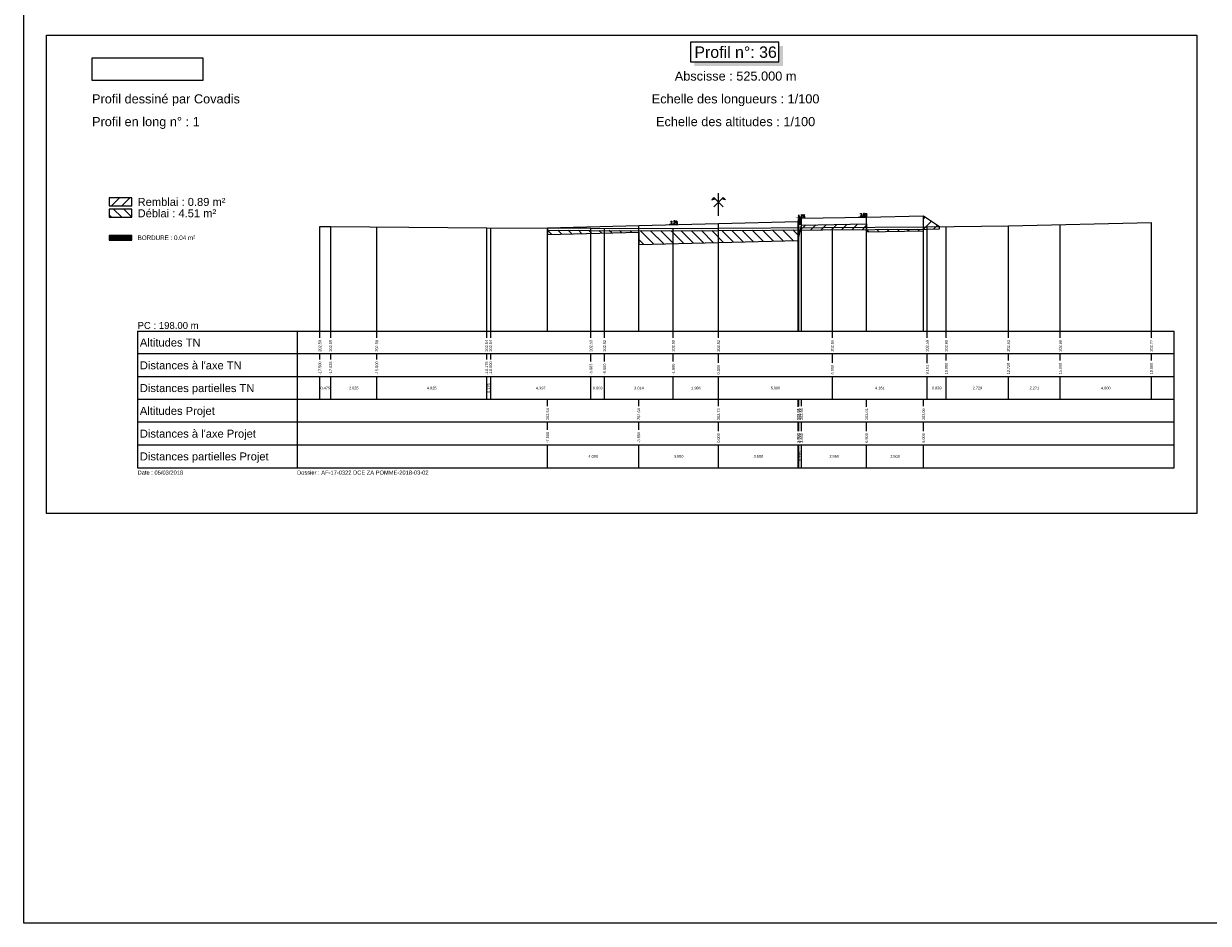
# Model space of a CAD drawing. Extents: x 1616800 to 1632437, y 2248456 to 2251974.
# Tile 380 of 399: x 1626457 to 1626977, y 2249834 to 2250229. Entities that reach past the tile are written whole.
import ezdxf
from ezdxf.enums import TextEntityAlignment as Align

# ---------------------------------------------------------------- set-up
doc = ezdxf.new("R2010")
doc.units = 0
doc.header["$LTSCALE"] = 2
doc.header["$PDMODE"] = 3
doc.header["$PDSIZE"] = 0.2
doc.layers.get('0').update_dxf_attribs({"linetype": 'CONTINUOUS'})
doc.layers.get('Defpoints').update_dxf_attribs({"linetype": 'CONTINUOUS'})
for name, color, linetype in [('Covadis - Logo - Texte noir sur fond blanc', 7, 'CONTINUOUS'), ('X-PAP-PL_PT_1_Basse', 7, 'CONTINUOUS'), ('X-PAP-PL_PT_1_Bordure_T2', 7, 'CONTINUOUS'), ('X-PAP-PL_PT_1_Construction', 7, 'CONTINUOUS'), ('X-PAP-PL_PT_1_CotationsPentes', 7, 'CONTINUOUS'), ('X-PAP-PL_PT_1_FF', 7, 'CONTINUOUS'), ('X-PAP-PL_PT_1_Hachures', 7, 'CONTINUOUS'), ('X-PAP-PL_PT_1_Logo', 7, 'CONTINUOUS'), ('X-PAP-PL_PT_1_MiseEnPage', 7, 'CONTINUOUS'), ('X-PAP-PL_PT_1_Ombrage', 7, 'CONTINUOUS'), ('X-PAP-PL_PT_1_PR', 7, 'CONTINUOUS'), ('X-PAP-PL_PT_1_Rappel', 7, 'CONTINUOUS'), ('X-PAP-PL_PT_1_Talus', 7, 'CONTINUOUS'), ('X-PAP-PL_PT_1_Textes', 7, 'CONTINUOUS'), ('X-PAP-PL_PT_1_TN', 7, 'CONTINUOUS'), ('X-PAP-PL_PT_1_TN décapé', 7, 'CONTINUOUS')]:
    doc.layers.add(name, color=color, linetype=linetype)
doc.styles.add('Arial', font='ARIALN.TTF')
doc.styles.add('ARIAL-GRAS', font='arial.ttf')
doc.styles.add('COVA_COTATION', font='txt.shx')
doc.dimstyles.new('COVA_FLECHE0', dxfattribs={"dimtxt": 1, "dimasz": 1, "dimexe": 1, "dimexo": 0.625, "dimgap": 0.3, "dimtad": 1, "dimdec": 3, "dimzin": 0, "dimdsep": 46, "dimtxsty": 'COVA_COTATION', "dimblk2": 'NONE', "dimsah": 1, "dimcen": 0.09, "dimse1": 1, "dimse2": 1, "dimclrd": 7, "dimclrt": 7, "dimadec": 0, "dimazin": 0, "dimtfac": 1, "dimtdec": 4, "dimtofl": 0, "dimtmove": 2, "dimatfit": 3, "dimfxl": 1, "dimtolj": 1, "dimtzin": 0, "dimarcsym": 0})
picture_1 = doc.add_image_def('image1.jpg', size_in_pixel=(1430, 294))

# ---------------------------------------------------------------- blocks, each defined once
blk = doc.blocks.new('CovPrTrAxe')
blk.add_line((0, 0), (0, 1))
for points in [[(0.2, 0.4), (-0.2, 0.8), (-0.3, 0.7), (-0.15, 0.75)], [(-0.2, 0.4), (0.2, 0.8), (0.3, 0.7), (0.15, 0.75)]]:
    blk.add_lwpolyline(points)
blk = doc.blocks.new('*D483')
at = {"layer": 'Defpoints', "color": 0, "transparency": 16777216}
for p in [(1626739.43, 2250140.79), (1626743.62, 2250141.19), (1626743.63, 2250140.89)]:
    blk.add_point(p, dxfattribs=at)
at = {"layer": 'X-PAP-PL_PT_1_CotationsPentes', "color": 7, "lineweight": -2, "transparency": 16777216}
blk.add_line((1626740.42, 2250141.11), (1626743.62, 2250141.19), dxfattribs=at)
at = {"layer": 'X-PAP-PL_PT_1_CotationsPentes', "color": 7, "transparency": 16777216}
blk.add_solid([(1626740.42, 2250141.28), (1626740.43, 2250140.95), (1626739.42, 2250141.09)], dxfattribs=at)
at = {"layer": 'X-PAP-PL_PT_1_CotationsPentes', "color": 7, "transparency": 16777216, "insert": (1626742, 2250141.95), "char_height": 1, "attachment_point": 5, "rotation": 1.4321, "style": 'COVA_COTATION'}
blk.add_mtext('\\A1;2.5%', dxfattribs=at)
blk = doc.blocks.new('_None')
blk = doc.blocks.new('*D484')
at = {"layer": 'Defpoints', "color": 0, "transparency": 16777216}
for p in [(1626795.33, 2250143.5), (1626799.51, 2250143.98), (1626799.53, 2250143.68)]:
    blk.add_point(p, dxfattribs=at)
at = {"layer": 'X-PAP-PL_PT_1_CotationsPentes', "color": 7, "lineweight": -2, "transparency": 16777216}
blk.add_line((1626796.32, 2250143.84), (1626799.51, 2250143.98), dxfattribs=at)
at = {"layer": 'X-PAP-PL_PT_1_CotationsPentes', "color": 7, "transparency": 16777216}
blk.add_solid([(1626796.31, 2250144.01), (1626796.32, 2250143.68), (1626795.32, 2250143.8)], dxfattribs=at)
at = {"layer": 'X-PAP-PL_PT_1_CotationsPentes', "color": 7, "transparency": 16777216, "insert": (1626797.88, 2250144.71), "char_height": 1, "attachment_point": 5, "rotation": 2.3859, "style": 'COVA_COTATION'}
blk.add_mtext('\\A1;4.2%', dxfattribs=at)
blk = doc.blocks.new('*D485')
at = {"layer": 'Defpoints', "color": 0, "transparency": 16777216}
for p in [(1626822.76, 2250144.11), (1626826.79, 2250144.49), (1626826.79, 2250144.19)]:
    blk.add_point(p, dxfattribs=at)
at = {"layer": 'X-PAP-PL_PT_1_CotationsPentes', "color": 7, "lineweight": -2, "transparency": 16777216}
blk.add_line((1626823.76, 2250144.43), (1626826.79, 2250144.49), dxfattribs=at)
at = {"layer": 'X-PAP-PL_PT_1_CotationsPentes', "color": 7, "transparency": 16777216}
blk.add_solid([(1626823.75, 2250144.6), (1626823.76, 2250144.26), (1626822.76, 2250144.41)], dxfattribs=at)
at = {"layer": 'X-PAP-PL_PT_1_CotationsPentes', "color": 7, "transparency": 16777216, "insert": (1626825.26, 2250145.26), "char_height": 1, "attachment_point": 5, "rotation": 1.1458, "style": 'COVA_COTATION'}
blk.add_mtext('\\A1;2.0%', dxfattribs=at)
blk = doc.blocks.new('CovLogo')
at = {"layer": 'Covadis - Logo - Texte noir sur fond blanc'}
image = blk.add_image(picture_1, insert=(0, 0), size_in_units=(4.864, 1), dxfattribs=at)

msp = doc.modelspace()

# ---------------------------------------------------------------- hatches: boundary and pattern name
at = {"layer": 'X-PAP-PL_PT_1_Hachures'}
h = msp.add_hatch(dxfattribs=at)
h.set_pattern_fill('ANSI31', color=1, style=0)
h.set_pattern_definition([(45, (1626504.028, 2250149.071), (-2.2451, 2.2451), [])])
h.paths.add_polyline_path([(1626504.028, 2250149.0711), (1626504.028, 2250152.6451), (1626494.028, 2250152.6451), (1626494.028, 2250149.0711)])
h = msp.add_hatch(dxfattribs=at)
h.set_pattern_fill('ANSI31', color=6, angle=90, style=0)
h.set_pattern_definition([(135, (1626504.028, 2250144.071), (-2.2451, -2.2451), [])])
h.paths.add_polyline_path([(1626504.028, 2250144.0711), (1626504.028, 2250147.6499), (1626494.028, 2250147.6499), (1626494.028, 2250144.0711)])
h = msp.add_hatch(dxfattribs=at)
h.set_pattern_fill('ANSI31', color=1, style=0)
h.set_pattern_definition([(45, (1626851.528, 2250138.9108), (-2.2451, 2.2451), [])])
h.paths.add_polyline_path([(1626851.528, 2250138.9108), (1626853.135, 2250138.9226), (1626858.5666, 2250138.9932), (1626858.5666, 2250139.9932), (1626851.528, 2250144.6857)])
h = msp.add_hatch(dxfattribs=at)
h.set_pattern_fill('ANSI31', color=1, style=0)
h.set_pattern_definition([(45, (1626686.404, 2250139.383), (-2.245, 2.245), [])])
h.paths.add_polyline_path([(1626686.4039, 2250139.3829), (1626686.4039, 2250138.3829), (1626686.528, 2250138.3825), (1626686.528, 2250139.4657)])
h = msp.add_hatch(dxfattribs=at)
h.set_pattern_fill('_U', scale=0.2, angle=45.000009, style=0, pattern_type=0)
h.set_pattern_definition([(45.00001, (1626466.528, 2250224.0711), (-0.14142138, 0.14142133), [])])
h.paths.add_polyline_path([(1626796.828, 2250143.5657), (1626796.528, 2250142.2157), (1626796.528, 2250141.1157), (1626798.028, 2250141.1157), (1626798.028, 2250143.6157)])
h = msp.add_hatch(dxfattribs=at)
h.set_pattern_fill('ANSI31', color=1, style=0)
h.set_pattern_definition([(45, (1626797.5645, 2250138.5144), (-2.24506, 2.24506), [])])
h.paths.add_polyline_path([(1626797.5645, 2250138.5144), (1626826.528, 2250138.7272), (1626826.528, 2250141.1857), (1626798.028, 2250140.6157)])
h = msp.add_hatch(dxfattribs=at)
h.set_pattern_fill('ANSI31', color=6, angle=90, style=0)
h.set_pattern_definition([(135, (1626826.528, 2250138.727), (-2.24506, -2.24506), [])])
h.paths.add_polyline_path([(1626826.528, 2250138.7272), (1626851.528, 2250138.9108), (1626851.528, 2250138.1857), (1626826.528, 2250137.6857)])
h = msp.add_hatch(dxfattribs=at)
h.set_pattern_fill('_U', scale=0.2, angle=45.000009, style=0, pattern_type=0)
h.set_pattern_definition([(45, (1626504.028, 2250134.0711), (-0.1414214, 0.1414213), [])])
h.paths.add_polyline_path([(1626504.028, 2250134.0711), (1626504.028, 2250136.1407), (1626494.028, 2250136.1407), (1626494.028, 2250134.0711)])
h = msp.add_hatch(dxfattribs=at)
h.set_pattern_fill('ANSI31', color=6, angle=90, style=0)
h.set_pattern_definition([(135, (1626686.528, 2250138.3825), (-2.24506, -2.24506), [])])
h.paths.add_polyline_path([(1626686.528, 2250138.3825), (1626705.4986, 2250138.3259), (1626741.6661, 2250138.1039), (1626761.528, 2250138.2498), (1626797.5645, 2250138.5144), (1626796.528, 2250133.8157), (1626761.528, 2250132.9407), (1626726.528, 2250132.0657), (1626726.528, 2250137.4657), (1626686.528, 2250136.4657)])

# ---------------------------------------------------------------- linework, layer by layer
at = {"layer": 'X-PAP-PL_PT_1_Basse', "color": 7, "linetype": 'Continuous', "lineweight": 0, "flags": 128}
msp.add_lwpolyline([(1626686.4039, 2250139.3829), (1626686.528, 2250139.4657), (1626686.528, 2250136.4657), (1626726.528, 2250137.4657), (1626726.528, 2250132.0657), (1626761.528, 2250132.9407), (1626796.528, 2250133.8157), (1626798.028, 2250140.6157), (1626826.528, 2250141.1857), (1626826.528, 2250137.6857), (1626851.528, 2250138.1857), (1626851.528, 2250144.6857), (1626858.5666, 2250139.9932)], dxfattribs=at)
at = {"layer": 'X-PAP-PL_PT_1_Bordure_T2', "color": 4, "linetype": 'Continuous', "lineweight": 0, "flags": 128}
msp.add_lwpolyline([(1626796.528, 2250142.2157), (1626796.528, 2250141.1157), (1626798.028, 2250141.1157), (1626798.028, 2250143.6157)], dxfattribs=at)
at = {"layer": 'X-PAP-PL_PT_1_Construction'}
for p, q in [((1626506.528, 2250094.0711), (1626961.528, 2250094.0711)), ((1626506.528, 2250094.0711), (1626506.528, 2250034.0711)), ((1626576.528, 2250094.0711), (1626576.528, 2250034.0711)), ((1626961.528, 2250034.0711), (1626961.528, 2250094.0711)), ((1626961.528, 2250084.0711), (1626506.528, 2250084.0711)), ((1626961.528, 2250074.0711), (1626506.528, 2250074.0711)), ((1626961.528, 2250064.0711), (1626506.528, 2250064.0711)), ((1626961.528, 2250054.0711), (1626506.528, 2250054.0711)), ((1626961.528, 2250044.0711), (1626506.528, 2250044.0711)), ((1626506.528, 2250034.0711), (1626961.528, 2250034.0711))]:
    msp.add_line(p, q, dxfattribs=at)
at = {"layer": 'X-PAP-PL_PT_1_Construction', "color": 95}
for p, q in [((1626586.528, 2250091.1248), (1626586.528, 2250094.0711)), ((1626591.2801, 2250091.1248), (1626591.2801, 2250094.0711)), ((1626611.528, 2250091.1248), (1626611.528, 2250094.0711)), ((1626659.7742, 2250091.1175), (1626659.7742, 2250094.0711)), ((1626661.528, 2250091.1175), (1626661.528, 2250094.0711)), ((1626705.4986, 2250091.1224), (1626705.4986, 2250094.0711)), ((1626711.528, 2250091.1101), (1626711.528, 2250094.0711)), ((1626741.6661, 2250091.1183), (1626741.6661, 2250094.0711)), ((1626761.528, 2250091.1101), (1626761.528, 2250094.0711)), ((1626811.528, 2250091.1314), (1626811.528, 2250094.0711)), ((1626853.135, 2250091.1248), (1626853.135, 2250094.0711)), ((1626861.528, 2250091.1183), (1626861.528, 2250094.0711)), ((1626888.8145, 2250091.1224), (1626888.8145, 2250094.0711)), ((1626911.528, 2250091.1248), (1626911.528, 2250094.0711)), ((1626951.528, 2250091.1224), (1626951.528, 2250094.0711)), ((1626586.528, 2250081.6766), (1626586.528, 2250084.0711)), ((1626591.2801, 2250081.6897), (1626591.2801, 2250084.0711)), ((1626611.528, 2250081.6766), (1626611.528, 2250084.0711)), ((1626659.7742, 2250081.6897), (1626659.7742, 2250084.0711)), ((1626661.528, 2250081.6766), (1626661.528, 2250084.0711)), ((1626705.4986, 2250080.7483), (1626705.4986, 2250084.0711)), ((1626711.528, 2250080.7442), (1626711.528, 2250084.0711)), ((1626741.6661, 2250080.7475), (1626741.6661, 2250084.0711)), ((1626761.528, 2250080.186), (1626761.528, 2250084.0711)), ((1626811.528, 2250080.186), (1626811.528, 2250084.0711)), ((1626853.135, 2250079.9584), (1626853.135, 2250084.0711)), ((1626861.528, 2250081.1183), (1626861.528, 2250084.0711)), ((1626888.8145, 2250081.1248), (1626888.8145, 2250084.0711)), ((1626911.528, 2250081.1183), (1626911.528, 2250084.0711)), ((1626951.528, 2250081.1183), (1626951.528, 2250084.0711)), ((1626586.528, 2250064.0711), (1626586.528, 2250074.0711)), ((1626591.2801, 2250064.0711), (1626591.2801, 2250074.0711)), ((1626611.528, 2250064.0711), (1626611.528, 2250074.0711)), ((1626659.7742, 2250064.0711), (1626659.7742, 2250074.0711)), ((1626661.528, 2250064.0711), (1626661.528, 2250074.0711)), ((1626705.4986, 2250064.0711), (1626705.4986, 2250074.0711)), ((1626711.528, 2250064.0711), (1626711.528, 2250074.0711)), ((1626741.6661, 2250064.0711), (1626741.6661, 2250074.0711)), ((1626761.528, 2250064.0711), (1626761.528, 2250074.0711)), ((1626811.528, 2250064.0711), (1626811.528, 2250074.0711)), ((1626853.135, 2250064.0711), (1626853.135, 2250074.0711)), ((1626861.528, 2250064.0711), (1626861.528, 2250074.0711)), ((1626888.8145, 2250064.0711), (1626888.8145, 2250074.0711)), ((1626911.528, 2250064.0711), (1626911.528, 2250074.0711)), ((1626951.528, 2250064.0711), (1626951.528, 2250074.0711))]:
    msp.add_line(p, q, dxfattribs=at)
at = {"layer": 'X-PAP-PL_PT_1_Construction', "color": 1}
for p, q in [((1626686.528, 2250061.1175), (1626686.528, 2250064.0711)), ((1626726.528, 2250061.1175), (1626726.528, 2250064.0711)), ((1626761.528, 2250061.1224), (1626761.528, 2250064.0711)), ((1626796.528, 2250060.8907), (1626796.528, 2250064.0711)), ((1626796.828, 2250061.1314), (1626796.828, 2250064.0711)), ((1626798.028, 2250061.1314), (1626798.028, 2250064.0711)), ((1626826.528, 2250060.8907), (1626826.528, 2250064.0711)), ((1626851.528, 2250061.1216), (1626851.528, 2250064.0711)), ((1626686.528, 2250050.7442), (1626686.528, 2250054.0711)), ((1626726.528, 2250050.7442), (1626726.528, 2250054.0711)), ((1626761.528, 2250050.186), (1626761.528, 2250054.0711)), ((1626796.528, 2250050.186), (1626796.528, 2250054.0711)), ((1626796.828, 2250050.186), (1626796.828, 2250054.0711)), ((1626798.028, 2250050.186), (1626798.028, 2250054.0711)), ((1626826.528, 2250050.186), (1626826.528, 2250054.0711)), ((1626851.528, 2250050.186), (1626851.528, 2250054.0711)), ((1626686.528, 2250034.0711), (1626686.528, 2250044.0711)), ((1626726.528, 2250034.0711), (1626726.528, 2250044.0711)), ((1626761.528, 2250034.0711), (1626761.528, 2250044.0711)), ((1626796.528, 2250034.0711), (1626796.528, 2250044.0711)), ((1626796.828, 2250034.0711), (1626796.828, 2250044.0711)), ((1626798.028, 2250034.0711), (1626798.028, 2250044.0711)), ((1626826.528, 2250034.0711), (1626826.528, 2250044.0711)), ((1626851.528, 2250034.0711), (1626851.528, 2250044.0711))]:
    msp.add_line(p, q, dxfattribs=at)
at = {"layer": 'X-PAP-PL_PT_1_Construction', "flags": 128}
msp.add_lwpolyline([(1626466.528, 2250224.0711), (1626971.528, 2250224.0711), (1626971.528, 2250014.0711), (1626466.528, 2250014.0711)], close=True, dxfattribs=at)
for points in [[(1626504.028, 2250149.0711), (1626504.028, 2250152.6451), (1626494.028, 2250152.6451), (1626494.028, 2250149.0711), (1626504.028, 2250149.0711)], [(1626504.028, 2250144.0711), (1626504.028, 2250147.6499), (1626494.028, 2250147.6499), (1626494.028, 2250144.0711), (1626504.028, 2250144.0711)], [(1626504.028, 2250134.0711), (1626504.028, 2250136.1407), (1626494.028, 2250136.1407), (1626494.028, 2250134.0711), (1626504.028, 2250134.0711)]]:
    msp.add_lwpolyline(points, dxfattribs=at)
at = {"layer": 'X-PAP-PL_PT_1_FF', "color": 7, "linetype": 'Continuous', "lineweight": 0, "flags": 128}
msp.add_lwpolyline([(1626686.528, 2250139.4657), (1626686.528, 2250136.4657), (1626726.528, 2250137.4657), (1626726.528, 2250132.0657), (1626761.528, 2250132.9407), (1626796.528, 2250133.8157), (1626798.028, 2250140.6157), (1626826.528, 2250141.1857), (1626826.528, 2250137.6857), (1626851.528, 2250138.1857), (1626851.528, 2250144.6857)], dxfattribs=at)
at = {"layer": 'X-PAP-PL_PT_1_MiseEnPage', "flags": 128}
msp.add_lwpolyline([(1626456.528, 2250674.0711), (1627644.528, 2250674.0711), (1627644.528, 2249834.0711), (1626456.528, 2249834.0711)], close=True, dxfattribs=at)
at = {"layer": 'X-PAP-PL_PT_1_Ombrage', "flags": 128}
msp.add_lwpolyline([(1626749.1685, 2250212.3033), (1626788.028, 2250212.3033), (1626788.028, 2250221.0128), (1626749.1685, 2250221.0128), (1626749.1685, 2250212.3033)], dxfattribs=at)
at = {"layer": 'X-PAP-PL_PT_1_Ombrage', "color": 7}
for points in [[(1626788.028, 2250212.3033), (1626788.028, 2250219.245), (1626789.7958, 2250210.5356), (1626789.7958, 2250219.245)], [(1626750.9362, 2250212.3033), (1626788.028, 2250212.3033), (1626750.9362, 2250210.5356), (1626789.7958, 2250210.5356)]]:
    msp.add_solid(points, dxfattribs=at)
at = {"layer": 'X-PAP-PL_PT_1_PR', "color": 7, "linetype": 'Continuous', "lineweight": 0, "flags": 128}
msp.add_lwpolyline([(1626686.528, 2250139.4657), (1626726.528, 2250140.4657), (1626761.528, 2250141.3407), (1626796.528, 2250142.2157), (1626796.828, 2250143.5657), (1626798.028, 2250143.6157), (1626826.528, 2250144.1857), (1626851.528, 2250144.6857)], dxfattribs=at)
at = {"layer": 'X-PAP-PL_PT_1_Rappel', "color": 1, "linetype": 'Continuous'}
for p, q in [((1626826.528, 2250094.0711), (1626826.528, 2250144.1857)), ((1626851.528, 2250094.0711), (1626851.528, 2250144.6857)), ((1626686.528, 2250094.0711), (1626686.528, 2250139.4657)), ((1626726.528, 2250094.0711), (1626726.528, 2250140.4657)), ((1626761.528, 2250094.0711), (1626761.528, 2250141.3407)), ((1626796.528, 2250094.0711), (1626796.528, 2250142.2157)), ((1626796.828, 2250094.0711), (1626796.828, 2250143.5657)), ((1626798.028, 2250094.0711), (1626798.028, 2250143.6157))]:
    msp.add_line(p, q, dxfattribs=at)
at = {"layer": 'X-PAP-PL_PT_1_Rappel', "color": 95, "linetype": 'Continuous'}
for p, q in [((1626586.528, 2250094.0711), (1626586.528, 2250139.9571)), ((1626591.2801, 2250094.0711), (1626591.2801, 2250140.0061)), ((1626611.528, 2250094.0711), (1626611.528, 2250139.8454)), ((1626659.7742, 2250094.0711), (1626659.7742, 2250139.4625)), ((1626661.528, 2250094.0711), (1626661.528, 2250139.4573)), ((1626705.4986, 2250094.0711), (1626705.4986, 2250139.3259)), ((1626711.528, 2250094.0711), (1626711.528, 2250139.2889)), ((1626741.6661, 2250094.0711), (1626741.6661, 2250139.1039)), ((1626761.528, 2250094.0711), (1626761.528, 2250139.2498)), ((1626761.528, 2250094.0711), (1626761.528, 2250139.2498)), ((1626811.528, 2250094.0711), (1626811.528, 2250139.617)), ((1626853.135, 2250094.0711), (1626853.135, 2250139.9226)), ((1626861.528, 2250094.0711), (1626861.528, 2250140.0318)), ((1626888.8145, 2250094.0711), (1626888.8145, 2250140.3869)), ((1626911.528, 2250094.0711), (1626911.528, 2250140.8931)), ((1626951.528, 2250094.0711), (1626951.528, 2250141.7847))]:
    msp.add_line(p, q, dxfattribs=at)
at = {"layer": 'X-PAP-PL_PT_1_Talus', "color": 7, "linetype": 'Continuous', "lineweight": 0, "flags": 128}
for points in [[(1626851.528, 2250144.6857), (1626858.5666, 2250139.9932)], [(1626686.4039, 2250139.3829), (1626686.528, 2250139.4657)]]:
    msp.add_lwpolyline(points, dxfattribs=at)
at = {"layer": 'X-PAP-PL_PT_1_TN', "color": 95, "linetype": 'Continuous', "lineweight": 0, "flags": 128}
msp.add_lwpolyline([(1626586.528, 2250139.9571), (1626591.2801, 2250140.0061), (1626659.7742, 2250139.4625), (1626705.4986, 2250139.3259), (1626741.6661, 2250139.1039), (1626761.528, 2250139.2498), (1626761.528, 2250139.2498), (1626853.135, 2250139.9226), (1626888.8145, 2250140.3869), (1626951.528, 2250141.7847)], dxfattribs=at)
at = {"layer": 'X-PAP-PL_PT_1_TN décapé', "color": 9, "linetype": 'Continuous', "lineweight": 0, "flags": 128}
msp.add_lwpolyline([(1626686.4039, 2250139.3829), (1626686.4039, 2250138.3829), (1626705.4986, 2250138.3259), (1626741.6661, 2250138.1039), (1626761.528, 2250138.2498), (1626761.528, 2250138.2498), (1626853.135, 2250138.9226), (1626858.5666, 2250138.9932), (1626858.5666, 2250139.9932)], dxfattribs=at)

# ---------------------------------------------------------------- block references
at = {"layer": 'X-PAP-PL_PT_1_Construction', "xscale": 10, "yscale": 10}
msp.add_blockref('CovPrTrAxe', (1626761.528, 2250144.6857), dxfattribs=at)
at = {"layer": 'X-PAP-PL_PT_1_Logo', "xscale": 10, "yscale": 10}
msp.add_blockref('CovLogo', (1626486.528, 2250204.0711), dxfattribs=at)

# ---------------------------------------------------------------- texts
at = {"layer": 'X-PAP-PL_PT_1_Textes', "color": 7, "style": 'ARIAL-GRAS'}
for s, height, p in [('Profil n°: 36', 5, (1626769.028, 2250214.0711)), ('Abscisse : 525.000 m', 4, (1626769.028, 2250204.0711)), ('Echelle des longueurs : 1/100', 4, (1626769.028, 2250194.0711)), ('Echelle des altitudes : 1/100', 4, (1626769.028, 2250184.0711))]:
    msp.add_text(s, height=height, dxfattribs=at).set_placement(p, align=Align.CENTER)
at = {"layer": 'X-PAP-PL_PT_1_Textes', "color": 7}
for s, height, style, p in [('Profil dessiné par Covadis', 4, 'ARIAL-GRAS', (1626486.528, 2250194.0711)), ('Profil en long n° : 1', 4, 'ARIAL-GRAS', (1626486.528, 2250184.0711)), ('Remblai : 0.89 m²', 3.5, 'ARIAL-GRAS', (1626506.528, 2250149.0711)), ('Déblai : 4.51 m²', 3.5, 'ARIAL-GRAS', (1626506.528, 2250144.0711)), ('BORDURE : 0.04 m²', 2, 'Arial', (1626506.528, 2250134.0711)), ('PC : 198.00 m', 3, 'ARIAL-GRAS', (1626506.528, 2250095.0711)), ('Date : 05/03/2018', 1.8, 'ARIAL-GRAS', (1626506.528, 2250031.0711)), ('Dossier : AF-17-0322 DCE ZA POMME-2018-03-02', 1.8, 'ARIAL-GRAS', (1626576.528, 2250031.0711))]:
    msp.add_text(s, height=height, dxfattribs=dict(at, style=style)).set_placement(p)
at = {"layer": 'X-PAP-PL_PT_1_Textes', "color": 95, "style": 'ARIAL-GRAS'}
for s, p in [('Altitudes TN', (1626507.528, 2250087.3211)), ("Distances à l'axe TN", (1626507.528, 2250077.3211)), ('Distances partielles TN', (1626507.528, 2250067.3211))]:
    msp.add_text(s, height=3.5, dxfattribs=at).set_placement(p)
at = {"layer": 'X-PAP-PL_PT_1_Textes', "color": 7, "style": 'ARIAL-GRAS'}
for s, p in [('202.59', (1626586.528, 2250085.0711)), ('202.59', (1626591.2801, 2250085.0711)), ('202.58', (1626611.528, 2250085.0711)), ('202.54', (1626659.7742, 2250085.0711)), ('202.54', (1626661.528, 2250085.0711)), ('202.53', (1626705.4986, 2250085.0711)), ('202.52', (1626711.528, 2250085.0711)), ('202.50', (1626741.6661, 2250085.0711)), ('202.52', (1626761.528, 2250085.0711)), ('202.55', (1626811.528, 2250085.0711)), ('202.59', (1626853.135, 2250085.0711)), ('202.60', (1626861.528, 2250085.0711)), ('202.63', (1626888.8145, 2250085.0711)), ('202.68', (1626911.528, 2250085.0711)), ('202.77', (1626951.528, 2250085.0711)), ('-17.500', (1626586.528, 2250075.0711)), ('-17.025', (1626591.2801, 2250075.0711)), ('-15.000', (1626611.528, 2250075.0711)), ('-10.175', (1626659.7742, 2250075.0711)), ('-10.000', (1626661.528, 2250075.0711)), ('-5.603', (1626705.4986, 2250075.0711)), ('-5.000', (1626711.528, 2250075.0711)), ('-1.986', (1626741.6661, 2250075.0711)), ('0.000', (1626761.528, 2250075.0711)), ('5.000', (1626811.528, 2250075.0711)), ('9.161', (1626853.135, 2250075.0711)), ('10.000', (1626861.528, 2250075.0711)), ('12.729', (1626888.8145, 2250075.0711)), ('15.000', (1626911.528, 2250075.0711)), ('19.000', (1626951.528, 2250075.0711)), ('202.54', (1626686.528, 2250055.0711)), ('202.64', (1626726.528, 2250055.0711)), ('202.73', (1626761.528, 2250055.0711)), ('202.81', (1626796.528, 2250055.0711)), ('202.95', (1626796.828, 2250055.0711)), ('202.95', (1626798.028, 2250055.0711)), ('203.01', (1626826.528, 2250055.0711)), ('203.06', (1626851.528, 2250055.0711)), ('-7.500', (1626686.528, 2250045.0711)), ('-3.500', (1626726.528, 2250045.0711)), ('0.000', (1626761.528, 2250045.0711)), ('3.500', (1626796.528, 2250045.0711)), ('3.530', (1626796.828, 2250045.0711)), ('3.650', (1626798.028, 2250045.0711)), ('6.500', (1626826.528, 2250045.0711)), ('9.000', (1626851.528, 2250045.0711))]:
    msp.add_text(s, height=1.2, rotation=90, dxfattribs=at).set_placement(p, align=Align.MIDDLE_LEFT)
for s, p in [('0.475', (1626588.904, 2250069.0711)), ('2.025', (1626601.404, 2250069.0711)), ('4.825', (1626635.6511, 2250069.0711)), ('4.397', (1626683.5133, 2250069.0711)), ('0.603', (1626708.5133, 2250069.0711)), ('3.014', (1626726.597, 2250069.0711)), ('1.986', (1626751.597, 2250069.0711)), ('5.000', (1626786.528, 2250069.0711)), ('4.161', (1626832.3315, 2250069.0711)), ('0.839', (1626857.3315, 2250069.0711)), ('2.729', (1626875.1713, 2250069.0711)), ('2.271', (1626900.1713, 2250069.0711)), ('4.000', (1626931.528, 2250069.0711)), ('4.000', (1626706.528, 2250039.0711)), ('3.500', (1626744.028, 2250039.0711)), ('3.500', (1626779.028, 2250039.0711)), ('2.850', (1626812.278, 2250039.0711)), ('2.500', (1626839.028, 2250039.0711))]:
    msp.add_text(s, height=1.2, dxfattribs=at).set_placement(p, align=Align.MIDDLE_CENTER)
for s, p in [('0.175', (1626660.6511, 2250069.0711)), ('0.030', (1626796.678, 2250039.0711)), ('0.120', (1626797.428, 2250039.0711))]:
    msp.add_text(s, height=1.2, rotation=90, dxfattribs=at).set_placement(p, align=Align.MIDDLE_CENTER)
at = {"layer": 'X-PAP-PL_PT_1_Textes', "color": 1, "style": 'ARIAL-GRAS'}
for s, p in [('Altitudes Projet', (1626507.528, 2250057.3211)), ("Distances à l'axe Projet", (1626507.528, 2250047.3211)), ('Distances partielles Projet', (1626507.528, 2250037.3211))]:
    msp.add_text(s, height=3.5, dxfattribs=at).set_placement(p)

# ---------------------------------------------------------------- dimensions: what is measured, and where the dimension line sits
at = {"layer": 'X-PAP-PL_PT_1_CotationsPentes'}
for p1, p2, text, picture, middle in [((1626795.3298, 2250143.5032), (1626799.5262, 2250143.6781), '4.2%', '*D484', (1626797.8818, 2250144.7105)), ((1626822.7617, 2250144.1103), (1626826.7943, 2250144.191), '2.0%', '*D485', (1626825.2559, 2250145.2604)), ((1626739.4286, 2250140.7882), (1626743.6273, 2250140.8931), '2.5%', '*D483', (1626742.0003, 2250141.9528))]:
    dim = msp.add_aligned_dim(p1=p1, p2=p2, distance=0.3, text=text, dimstyle='COVA_FLECHE0', dxfattribs=at)
    dim.commit()
    dim.dimension.update_dxf_attribs({"geometry": picture, "text_midpoint": middle})

doc.saveas('drawing.dxf')
